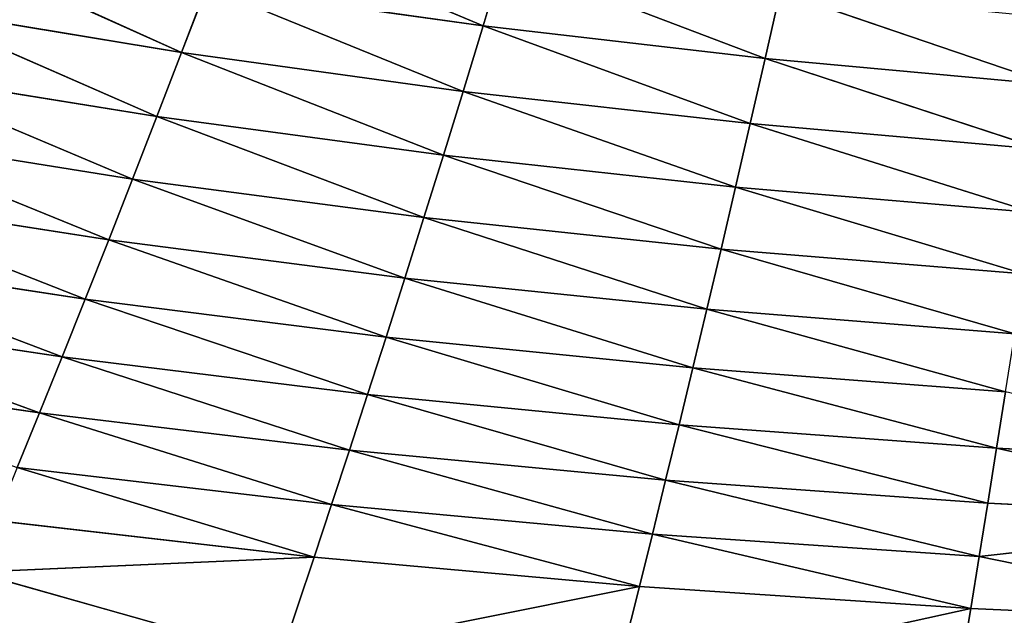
# Model space of a CAD drawing. Extents: x 0 to 500, y 0 to 390.
# Tile 485 of 656: x 195 to 229, y 23 to 44. Entities that reach past the tile are written whole.
import ezdxf

# ---------------------------------------------------------------- set-up
doc = ezdxf.new("R2010")
doc.units = 0
doc.header["$LTSCALE"] = 25.4
doc.layers.get('0').update_dxf_attribs({"linetype": 'CONTINUOUS'})

# ---------------------------------------------------------------- blocks, each defined once
blk = doc.blocks.new('ATLANTA505_-_S_STL')
at = {"color": 0}
for p, q in [((228.333, 81.128, 366.674), (227.748, 86.971, 370.189)), ((228.333, 81.128, 366.674), (227.748, 86.971, 370.189)), ((228.333, 81.128, 366.674), (215.731, 86.67, 369.448)), ((228.333, 81.128, 366.674), (215.731, 86.67, 369.448)), ((216.626, 80.784, 365.898), (215.731, 86.67, 369.448)), ((216.626, 80.784, 365.898), (215.731, 86.67, 369.448)), ((203.942, 86.37, 368.443), (193.128, 83.047, 365.391)), ((203.942, 86.37, 368.443), (193.128, 83.047, 365.391)), ((216.626, 80.784, 365.898), (203.942, 86.37, 368.443)), ((203.942, 86.37, 368.443), (205.138, 80.441, 364.865)), ((203.942, 86.37, 368.443), (205.138, 80.441, 364.865)), ((216.626, 80.784, 365.898), (203.942, 86.37, 368.443)), ((193.128, 83.047, 365.391), (205.138, 80.441, 364.865)), ((193.128, 83.047, 365.391), (205.138, 80.441, 364.865)), ((228.333, 81.128, 366.674), (240.25, 81.472, 367.201)), ((228.333, 81.128, 366.674), (240.25, 81.472, 367.201)), ((228.633, 78.318, 364.84), (240.25, 81.472, 367.201)), ((228.633, 78.318, 364.84), (240.25, 81.472, 367.201)), ((216.626, 80.784, 365.898), (228.333, 81.128, 366.674)), ((216.626, 80.784, 365.898), (228.333, 81.128, 366.674)), ((217.086, 77.956, 364.046), (228.333, 81.128, 366.674)), ((217.086, 77.956, 364.046), (228.333, 81.128, 366.674)), ((228.633, 78.318, 364.84), (228.333, 81.128, 366.674)), ((228.633, 78.318, 364.84), (228.333, 81.128, 366.674)), ((216.626, 80.784, 365.898), (205.138, 80.441, 364.865)), ((216.626, 80.784, 365.898), (205.138, 80.441, 364.865)), ((216.626, 80.784, 365.898), (205.755, 77.596, 363)), ((216.626, 80.784, 365.898), (205.755, 77.596, 363)), ((217.086, 77.956, 364.046), (216.626, 80.784, 365.898)), ((217.086, 77.956, 364.046), (216.626, 80.784, 365.898)), ((193.88, 80.102, 363.566), (205.138, 80.441, 364.865)), ((193.88, 80.102, 363.566), (205.138, 80.441, 364.865)), ((194.649, 77.238, 361.69), (205.138, 80.441, 364.865)), ((194.649, 77.238, 361.69), (205.138, 80.441, 364.865)), ((205.138, 80.441, 364.865), (205.755, 77.596, 363)), ((205.138, 80.441, 364.865), (205.755, 77.596, 363)), ((228.633, 78.318, 364.84), (217.086, 77.956, 364.046)), ((228.633, 78.318, 364.84), (217.086, 77.956, 364.046)), ((217.556, 75.209, 362.142), (228.633, 78.318, 364.84)), ((217.556, 75.209, 362.142), (228.633, 78.318, 364.84)), ((240.524, 75.965, 363.521), (228.633, 78.318, 364.84)), ((228.939, 75.587, 362.952), (228.633, 78.318, 364.84)), ((240.524, 75.965, 363.521), (228.633, 78.318, 364.84)), ((228.939, 75.587, 362.952), (228.633, 78.318, 364.84)), ((217.086, 77.956, 364.046), (205.755, 77.596, 363)), ((217.086, 77.956, 364.046), (205.755, 77.596, 363)), ((217.086, 77.956, 364.046), (206.384, 74.833, 361.081)), ((217.086, 77.956, 364.046), (206.384, 74.833, 361.081)), ((217.556, 75.209, 362.142), (217.086, 77.956, 364.046)), ((217.556, 75.209, 362.142), (217.086, 77.956, 364.046)), ((194.649, 77.238, 361.69), (205.755, 77.596, 363)), ((194.649, 77.238, 361.69), (205.755, 77.596, 363)), ((195.433, 74.46, 359.761), (205.755, 77.596, 363)), ((195.433, 74.46, 359.761), (205.755, 77.596, 363)), ((205.755, 77.596, 363), (206.384, 74.833, 361.081)), ((205.755, 77.596, 363), (206.384, 74.833, 361.081)), ((195.433, 74.46, 359.761), (194.649, 77.238, 361.69)), ((195.433, 74.46, 359.761), (194.649, 77.238, 361.69)), ((228.939, 75.587, 362.952), (240.524, 75.965, 363.521)), ((228.939, 75.587, 362.952), (240.524, 75.965, 363.521)), ((229.25, 72.936, 361.011), (240.524, 75.965, 363.521)), ((229.25, 72.936, 361.011), (240.524, 75.965, 363.521)), ((217.556, 75.209, 362.142), (228.939, 75.587, 362.952)), ((217.556, 75.209, 362.142), (228.939, 75.587, 362.952)), ((228.939, 75.587, 362.952), (218.034, 72.544, 360.182)), ((228.939, 75.587, 362.952), (218.034, 72.544, 360.182)), ((228.939, 75.587, 362.952), (229.25, 72.936, 361.011)), ((228.939, 75.587, 362.952), (229.25, 72.936, 361.011)), ((217.556, 75.209, 362.142), (206.384, 74.833, 361.081)), ((217.556, 75.209, 362.142), (206.384, 74.833, 361.081)), ((217.556, 75.209, 362.142), (207.025, 72.154, 359.107)), ((217.556, 75.209, 362.142), (207.025, 72.154, 359.107)), ((218.034, 72.544, 360.182), (217.556, 75.209, 362.142)), ((218.034, 72.544, 360.182), (217.556, 75.209, 362.142)), ((195.433, 74.46, 359.761), (206.384, 74.833, 361.081)), ((195.433, 74.46, 359.761), (206.384, 74.833, 361.081)), ((196.234, 71.768, 357.778), (206.384, 74.833, 361.081)), ((196.234, 71.768, 357.778), (206.384, 74.833, 361.081)), ((206.384, 74.833, 361.081), (207.025, 72.154, 359.107)), ((206.384, 74.833, 361.081), (207.025, 72.154, 359.107)), ((184.719, 74.091, 358.173), (195.433, 74.46, 359.761)), ((184.719, 74.091, 358.173), (195.433, 74.46, 359.761)), ((185.674, 71.387, 356.184), (195.433, 74.46, 359.761)), ((185.674, 71.387, 356.184), (195.433, 74.46, 359.761)), ((196.234, 71.768, 357.778), (195.433, 74.46, 359.761)), ((196.234, 71.768, 357.778), (195.433, 74.46, 359.761)), ((229.25, 72.936, 361.011), (240.665, 73.328, 361.601)), ((229.25, 72.936, 361.011), (240.665, 73.328, 361.601)), ((229.25, 72.936, 361.011), (218.034, 72.544, 360.182)), ((229.25, 72.936, 361.011), (218.034, 72.544, 360.182)), ((229.25, 72.936, 361.011), (218.52, 69.964, 358.167)), ((229.25, 72.936, 361.011), (218.52, 69.964, 358.167)), ((229.25, 72.936, 361.011), (229.566, 70.367, 359.014)), ((229.25, 72.936, 361.011), (229.566, 70.367, 359.014)), ((218.034, 72.544, 360.182), (207.025, 72.154, 359.107)), ((218.034, 72.544, 360.182), (207.025, 72.154, 359.107)), ((218.034, 72.544, 360.182), (207.678, 69.564, 357.078)), ((218.034, 72.544, 360.182), (207.678, 69.564, 357.078)), ((218.52, 69.964, 358.167), (218.034, 72.544, 360.182)), ((218.52, 69.964, 358.167), (218.034, 72.544, 360.182)), ((196.234, 71.768, 357.778), (207.025, 72.154, 359.107)), ((196.234, 71.768, 357.778), (207.025, 72.154, 359.107)), ((197.049, 69.167, 355.739), (207.025, 72.154, 359.107)), ((197.049, 69.167, 355.739), (207.025, 72.154, 359.107)), ((207.025, 72.154, 359.107), (207.678, 69.564, 357.078)), ((207.025, 72.154, 359.107), (207.678, 69.564, 357.078)), ((185.674, 71.387, 356.184), (196.234, 71.768, 357.778)), ((185.674, 71.387, 356.184), (196.234, 71.768, 357.778)), ((186.649, 68.777, 354.141), (196.234, 71.768, 357.778)), ((186.649, 68.777, 354.141), (196.234, 71.768, 357.778)), ((197.049, 69.167, 355.739), (196.234, 71.768, 357.778)), ((197.049, 69.167, 355.739), (196.234, 71.768, 357.778)), ((229.566, 70.367, 359.014), (218.52, 69.964, 358.167)), ((229.566, 70.367, 359.014), (218.52, 69.964, 358.167)), ((229.566, 70.367, 359.014), (219.014, 67.471, 356.095)), ((229.566, 70.367, 359.014), (219.014, 67.471, 356.095)), ((218.52, 69.964, 358.167), (207.678, 69.564, 357.078)), ((218.52, 69.964, 358.167), (207.678, 69.564, 357.078)), ((218.52, 69.964, 358.167), (208.342, 67.063, 354.993)), ((218.52, 69.964, 358.167), (208.342, 67.063, 354.993)), ((219.014, 67.471, 356.095), (218.52, 69.964, 358.167)), ((219.014, 67.471, 356.095), (218.52, 69.964, 358.167)), ((197.049, 69.167, 355.739), (207.678, 69.564, 357.078)), ((197.049, 69.167, 355.739), (207.678, 69.564, 357.078)), ((197.88, 66.659, 353.645), (207.678, 69.564, 357.078)), ((197.88, 66.659, 353.645), (207.678, 69.564, 357.078)), ((207.678, 69.564, 357.078), (208.342, 67.063, 354.993)), ((207.678, 69.564, 357.078), (208.342, 67.063, 354.993)), ((186.649, 68.777, 354.141), (197.049, 69.167, 355.739)), ((186.649, 68.777, 354.141), (197.049, 69.167, 355.739)), ((187.642, 66.261, 352.042), (197.049, 69.167, 355.739)), ((187.642, 66.261, 352.042), (197.049, 69.167, 355.739)), ((197.88, 66.659, 353.645), (197.049, 69.167, 355.739)), ((197.88, 66.659, 353.645), (197.049, 69.167, 355.739)), ((229.887, 67.882, 356.96), (219.014, 67.471, 356.095)), ((229.887, 67.882, 356.96), (219.014, 67.471, 356.095)), ((229.887, 67.882, 356.96), (219.517, 65.068, 353.965)), ((229.887, 67.882, 356.96), (219.517, 65.068, 353.965)), ((219.014, 67.471, 356.095), (208.342, 67.063, 354.993)), ((219.014, 67.471, 356.095), (208.342, 67.063, 354.993)), ((219.014, 67.471, 356.095), (209.018, 64.654, 352.849)), ((219.014, 67.471, 356.095), (209.018, 64.654, 352.849)), ((219.517, 65.068, 353.965), (219.014, 67.471, 356.095)), ((219.517, 65.068, 353.965), (219.014, 67.471, 356.095)), ((197.88, 66.659, 353.645), (208.342, 67.063, 354.993)), ((197.88, 66.659, 353.645), (208.342, 67.063, 354.993)), ((198.725, 64.246, 351.493), (208.342, 67.063, 354.993)), ((198.725, 64.246, 351.493), (208.342, 67.063, 354.993)), ((208.342, 67.063, 354.993), (209.018, 64.654, 352.849)), ((208.342, 67.063, 354.993), (209.018, 64.654, 352.849)), ((187.642, 66.261, 352.042), (197.88, 66.659, 353.645)), ((187.642, 66.261, 352.042), (197.88, 66.659, 353.645)), ((188.653, 63.844, 349.886), (197.88, 66.659, 353.645)), ((188.653, 63.844, 349.886), (197.88, 66.659, 353.645)), ((198.725, 64.246, 351.493), (197.88, 66.659, 353.645)), ((198.725, 64.246, 351.493), (197.88, 66.659, 353.645)), ((230.214, 65.485, 354.847), (219.517, 65.068, 353.965)), ((230.214, 65.485, 354.847), (219.517, 65.068, 353.965)), ((230.214, 65.485, 354.847), (220.027, 62.754, 351.777)), ((230.214, 65.485, 354.847), (220.027, 62.754, 351.777)), ((219.517, 65.068, 353.965), (209.018, 64.654, 352.849)), ((219.517, 65.068, 353.965), (209.018, 64.654, 352.849)), ((219.517, 65.068, 353.965), (209.704, 62.338, 350.648)), ((219.517, 65.068, 353.965), (209.704, 62.338, 350.648)), ((220.027, 62.754, 351.777), (219.517, 65.068, 353.965)), ((220.027, 62.754, 351.777), (219.517, 65.068, 353.965)), ((198.725, 64.246, 351.493), (209.018, 64.654, 352.849)), ((198.725, 64.246, 351.493), (209.018, 64.654, 352.849)), ((199.584, 61.928, 349.284), (209.018, 64.654, 352.849)), ((199.584, 61.928, 349.284), (209.018, 64.654, 352.849)), ((209.018, 64.654, 352.849), (209.704, 62.338, 350.648)), ((209.018, 64.654, 352.849), (209.704, 62.338, 350.648)), ((188.653, 63.844, 349.886), (198.725, 64.246, 351.493)), ((188.653, 63.844, 349.886), (198.725, 64.246, 351.493)), ((189.681, 61.524, 347.675), (198.725, 64.246, 351.493)), ((189.681, 61.524, 347.675), (198.725, 64.246, 351.493)), ((199.584, 61.928, 349.284), (198.725, 64.246, 351.493)), ((199.584, 61.928, 349.284), (198.725, 64.246, 351.493)), ((230.545, 63.174, 352.677), (220.027, 62.754, 351.777)), ((230.545, 63.174, 352.677), (220.027, 62.754, 351.777)), ((230.545, 63.174, 352.677), (220.545, 60.53, 349.531)), ((230.545, 63.174, 352.677), (220.545, 60.53, 349.531)), ((220.027, 62.754, 351.777), (209.704, 62.338, 350.648)), ((220.027, 62.754, 351.777), (209.704, 62.338, 350.648)), ((220.027, 62.754, 351.777), (210.4, 60.114, 348.391)), ((220.027, 62.754, 351.777), (210.4, 60.114, 348.391)), ((220.545, 60.53, 349.531), (220.027, 62.754, 351.777)), ((220.545, 60.53, 349.531), (220.027, 62.754, 351.777)), ((199.584, 61.928, 349.284), (209.704, 62.338, 350.648)), ((199.584, 61.928, 349.284), (209.704, 62.338, 350.648)), ((200.456, 59.704, 347.019), (209.704, 62.338, 350.648)), ((200.456, 59.704, 347.019), (209.704, 62.338, 350.648)), ((209.704, 62.338, 350.648), (210.4, 60.114, 348.391)), ((209.704, 62.338, 350.648), (210.4, 60.114, 348.391)), ((189.681, 61.524, 347.675), (199.584, 61.928, 349.284)), ((189.681, 61.524, 347.675), (199.584, 61.928, 349.284)), ((190.724, 59.302, 345.408), (199.584, 61.928, 349.284)), ((190.724, 59.302, 345.408), (199.584, 61.928, 349.284)), ((200.456, 59.704, 347.019), (199.584, 61.928, 349.284)), ((200.456, 59.704, 347.019), (199.584, 61.928, 349.284)), ((230.881, 60.95, 350.449), (220.545, 60.53, 349.531)), ((230.881, 60.95, 350.449), (220.545, 60.53, 349.531)), ((230.881, 60.95, 350.449), (221.07, 58.395, 347.23)), ((230.881, 60.95, 350.449), (221.07, 58.395, 347.23)), ((220.545, 60.53, 349.531), (210.4, 60.114, 348.391)), ((220.545, 60.53, 349.531), (210.4, 60.114, 348.391)), ((220.545, 60.53, 349.531), (211.106, 57.982, 346.078)), ((220.545, 60.53, 349.531), (211.106, 57.982, 346.078)), ((221.07, 58.395, 347.23), (220.545, 60.53, 349.531)), ((221.07, 58.395, 347.23), (220.545, 60.53, 349.531)), ((200.456, 59.704, 347.019), (210.4, 60.114, 348.391)), ((200.456, 59.704, 347.019), (210.4, 60.114, 348.391)), ((201.34, 57.575, 344.7), (210.4, 60.114, 348.391)), ((201.34, 57.575, 344.7), (210.4, 60.114, 348.391)), ((210.4, 60.114, 348.391), (211.106, 57.982, 346.078)), ((210.4, 60.114, 348.391), (211.106, 57.982, 346.078)), ((190.724, 59.302, 345.408), (200.456, 59.704, 347.019)), ((190.724, 59.302, 345.408), (200.456, 59.704, 347.019)), ((191.782, 57.176, 343.089), (200.456, 59.704, 347.019)), ((191.782, 57.176, 343.089), (200.456, 59.704, 347.019)), ((201.34, 57.575, 344.7), (200.456, 59.704, 347.019)), ((201.34, 57.575, 344.7), (200.456, 59.704, 347.019)), ((231.221, 58.813, 348.165), (221.07, 58.395, 347.23)), ((231.221, 58.813, 348.165), (221.07, 58.395, 347.23)), ((231.221, 58.813, 348.165), (221.601, 56.349, 344.873)), ((231.221, 58.813, 348.165), (221.601, 56.349, 344.873)), ((221.07, 58.395, 347.23), (211.106, 57.982, 346.078)), ((221.07, 58.395, 347.23), (211.106, 57.982, 346.078)), ((221.07, 58.395, 347.23), (211.821, 55.94, 343.71)), ((221.07, 58.395, 347.23), (211.821, 55.94, 343.71)), ((221.601, 56.349, 344.873), (221.07, 58.395, 347.23)), ((221.601, 56.349, 344.873), (221.07, 58.395, 347.23)), ((201.34, 57.575, 344.7), (211.106, 57.982, 346.078)), ((201.34, 57.575, 344.7), (211.106, 57.982, 346.078)), ((202.235, 55.539, 342.328), (211.106, 57.982, 346.078)), ((202.235, 55.539, 342.328), (211.106, 57.982, 346.078)), ((211.106, 57.982, 346.078), (211.821, 55.94, 343.71)), ((211.106, 57.982, 346.078), (211.821, 55.94, 343.71))]:
    blk.add_line(p, q, dxfattribs=at)
mesh = blk.add_polyface(dxfattribs=at)
corners = [(228.333, 81.128, 366.674), (215.731, 86.67, 369.448), (227.748, 86.971, 370.189)]
mesh.append_faces([[corners[k] for k in face] for face in [(0, 1, 2)]], dxfattribs={"color": 0})
mesh = blk.add_polyface(dxfattribs=at)
corners = [(240.25, 81.472, 367.201), (228.333, 81.128, 366.674), (227.748, 86.971, 370.189)]
mesh.append_faces([[corners[k] for k in face] for face in [(0, 1, 2)]], dxfattribs={"color": 0})
mesh = blk.add_polyface(dxfattribs=at)
corners = [(216.626, 80.784, 365.898), (203.942, 86.37, 368.443), (215.731, 86.67, 369.448)]
mesh.append_faces([[corners[k] for k in face] for face in [(0, 1, 2)]], dxfattribs={"color": 0})
mesh = blk.add_polyface(dxfattribs=at)
corners = [(228.333, 81.128, 366.674), (216.626, 80.784, 365.898), (215.731, 86.67, 369.448)]
mesh.append_faces([[corners[k] for k in face] for face in [(0, 1, 2)]], dxfattribs={"color": 0})
mesh = blk.add_polyface(dxfattribs=at)
corners = [(203.942, 86.37, 368.443), (193.128, 83.047, 365.391), (192.393, 86.072, 367.165)]
mesh.append_faces([[corners[k] for k in face] for face in [(0, 1, 2)]], dxfattribs={"color": 0})
mesh = blk.add_polyface(dxfattribs=at)
corners = [(205.138, 80.441, 364.865), (193.128, 83.047, 365.391), (203.942, 86.37, 368.443)]
mesh.append_faces([[corners[k] for k in face] for face in [(0, 1, 2)]], dxfattribs={"color": 0})
mesh = blk.add_polyface(dxfattribs=at)
corners = [(216.626, 80.784, 365.898), (205.138, 80.441, 364.865), (203.942, 86.37, 368.443)]
mesh.append_faces([[corners[k] for k in face] for face in [(0, 1, 2)]], dxfattribs={"color": 0})
mesh = blk.add_polyface(dxfattribs=at)
corners = [(205.138, 80.441, 364.865), (193.88, 80.102, 363.566), (193.128, 83.047, 365.391)]
mesh.append_faces([[corners[k] for k in face] for face in [(0, 1, 2)]], dxfattribs={"color": 0})
mesh = blk.add_polyface(dxfattribs=at)
corners = [(240.25, 81.472, 367.201), (228.633, 78.318, 364.84), (228.333, 81.128, 366.674)]
mesh.append_faces([[corners[k] for k in face] for face in [(0, 1, 2)]], dxfattribs={"color": 0})
mesh = blk.add_polyface(dxfattribs=at)
corners = [(240.524, 75.965, 363.521), (228.633, 78.318, 364.84), (240.25, 81.472, 367.201)]
mesh.append_faces([[corners[k] for k in face] for face in [(0, 1, 2)]], dxfattribs={"color": 0})
mesh = blk.add_polyface(dxfattribs=at)
corners = [(228.333, 81.128, 366.674), (217.086, 77.956, 364.046), (216.626, 80.784, 365.898)]
mesh.append_faces([[corners[k] for k in face] for face in [(0, 1, 2)]], dxfattribs={"color": 0})
mesh = blk.add_polyface(dxfattribs=at)
corners = [(228.633, 78.318, 364.84), (217.086, 77.956, 364.046), (228.333, 81.128, 366.674)]
mesh.append_faces([[corners[k] for k in face] for face in [(0, 1, 2)]], dxfattribs={"color": 0})
mesh = blk.add_polyface(dxfattribs=at)
corners = [(216.626, 80.784, 365.898), (205.755, 77.596, 363), (205.138, 80.441, 364.865)]
mesh.append_faces([[corners[k] for k in face] for face in [(0, 1, 2)]], dxfattribs={"color": 0})
mesh = blk.add_polyface(dxfattribs=at)
corners = [(217.086, 77.956, 364.046), (205.755, 77.596, 363), (216.626, 80.784, 365.898)]
mesh.append_faces([[corners[k] for k in face] for face in [(0, 1, 2)]], dxfattribs={"color": 0})
mesh = blk.add_polyface(dxfattribs=at)
corners = [(205.138, 80.441, 364.865), (194.649, 77.238, 361.69), (193.88, 80.102, 363.566)]
mesh.append_faces([[corners[k] for k in face] for face in [(0, 1, 2)]], dxfattribs={"color": 0})
mesh = blk.add_polyface(dxfattribs=at)
corners = [(205.755, 77.596, 363), (194.649, 77.238, 361.69), (205.138, 80.441, 364.865)]
mesh.append_faces([[corners[k] for k in face] for face in [(0, 1, 2)]], dxfattribs={"color": 0})
mesh = blk.add_polyface(dxfattribs=at)
corners = [(228.633, 78.318, 364.84), (217.556, 75.209, 362.142), (217.086, 77.956, 364.046)]
mesh.append_faces([[corners[k] for k in face] for face in [(0, 1, 2)]], dxfattribs={"color": 0})
mesh = blk.add_polyface(dxfattribs=at)
corners = [(228.939, 75.587, 362.952), (217.556, 75.209, 362.142), (228.633, 78.318, 364.84)]
mesh.append_faces([[corners[k] for k in face] for face in [(0, 1, 2)]], dxfattribs={"color": 0})
mesh = blk.add_polyface(dxfattribs=at)
corners = [(240.524, 75.965, 363.521), (228.939, 75.587, 362.952), (228.633, 78.318, 364.84)]
mesh.append_faces([[corners[k] for k in face] for face in [(0, 1, 2)]], dxfattribs={"color": 0})
mesh = blk.add_polyface(dxfattribs=at)
corners = [(217.086, 77.956, 364.046), (206.384, 74.833, 361.081), (205.755, 77.596, 363)]
mesh.append_faces([[corners[k] for k in face] for face in [(0, 1, 2)]], dxfattribs={"color": 0})
mesh = blk.add_polyface(dxfattribs=at)
corners = [(217.556, 75.209, 362.142), (206.384, 74.833, 361.081), (217.086, 77.956, 364.046)]
mesh.append_faces([[corners[k] for k in face] for face in [(0, 1, 2)]], dxfattribs={"color": 0})
mesh = blk.add_polyface(dxfattribs=at)
corners = [(205.755, 77.596, 363), (195.433, 74.46, 359.761), (194.649, 77.238, 361.69)]
mesh.append_faces([[corners[k] for k in face] for face in [(0, 1, 2)]], dxfattribs={"color": 0})
mesh = blk.add_polyface(dxfattribs=at)
corners = [(206.384, 74.833, 361.081), (195.433, 74.46, 359.761), (205.755, 77.596, 363)]
mesh.append_faces([[corners[k] for k in face] for face in [(0, 1, 2)]], dxfattribs={"color": 0})
mesh = blk.add_polyface(dxfattribs=at)
corners = [(195.433, 74.46, 359.761), (184.719, 74.091, 358.173), (194.649, 77.238, 361.69)]
mesh.append_faces([[corners[k] for k in face] for face in [(0, 1, 2)]], dxfattribs={"color": 0})
mesh = blk.add_polyface(dxfattribs=at)
corners = [(240.524, 75.965, 363.521), (229.25, 72.936, 361.011), (228.939, 75.587, 362.952)]
mesh.append_faces([[corners[k] for k in face] for face in [(0, 1, 2)]], dxfattribs={"color": 0})
mesh = blk.add_polyface(dxfattribs=at)
corners = [(240.665, 73.328, 361.601), (229.25, 72.936, 361.011), (240.524, 75.965, 363.521)]
mesh.append_faces([[corners[k] for k in face] for face in [(0, 1, 2)]], dxfattribs={"color": 0})
mesh = blk.add_polyface(dxfattribs=at)
corners = [(228.939, 75.587, 362.952), (218.034, 72.544, 360.182), (217.556, 75.209, 362.142)]
mesh.append_faces([[corners[k] for k in face] for face in [(0, 1, 2)]], dxfattribs={"color": 0})
mesh = blk.add_polyface(dxfattribs=at)
corners = [(229.25, 72.936, 361.011), (218.034, 72.544, 360.182), (228.939, 75.587, 362.952)]
mesh.append_faces([[corners[k] for k in face] for face in [(0, 1, 2)]], dxfattribs={"color": 0})
mesh = blk.add_polyface(dxfattribs=at)
corners = [(217.556, 75.209, 362.142), (207.025, 72.154, 359.107), (206.384, 74.833, 361.081)]
mesh.append_faces([[corners[k] for k in face] for face in [(0, 1, 2)]], dxfattribs={"color": 0})
mesh = blk.add_polyface(dxfattribs=at)
corners = [(218.034, 72.544, 360.182), (207.025, 72.154, 359.107), (217.556, 75.209, 362.142)]
mesh.append_faces([[corners[k] for k in face] for face in [(0, 1, 2)]], dxfattribs={"color": 0})
mesh = blk.add_polyface(dxfattribs=at)
corners = [(206.384, 74.833, 361.081), (196.234, 71.768, 357.778), (195.433, 74.46, 359.761)]
mesh.append_faces([[corners[k] for k in face] for face in [(0, 1, 2)]], dxfattribs={"color": 0})
mesh = blk.add_polyface(dxfattribs=at)
corners = [(207.025, 72.154, 359.107), (196.234, 71.768, 357.778), (206.384, 74.833, 361.081)]
mesh.append_faces([[corners[k] for k in face] for face in [(0, 1, 2)]], dxfattribs={"color": 0})
mesh = blk.add_polyface(dxfattribs=at)
corners = [(195.433, 74.46, 359.761), (185.674, 71.387, 356.184), (184.719, 74.091, 358.173)]
mesh.append_faces([[corners[k] for k in face] for face in [(0, 1, 2)]], dxfattribs={"color": 0})
mesh = blk.add_polyface(dxfattribs=at)
corners = [(196.234, 71.768, 357.778), (185.674, 71.387, 356.184), (195.433, 74.46, 359.761)]
mesh.append_faces([[corners[k] for k in face] for face in [(0, 1, 2)]], dxfattribs={"color": 0})
mesh = blk.add_polyface(dxfattribs=at)
corners = [(240.665, 73.328, 361.601), (229.566, 70.367, 359.014), (229.25, 72.936, 361.011)]
mesh.append_faces([[corners[k] for k in face] for face in [(0, 1, 2)]], dxfattribs={"color": 0})
mesh = blk.add_polyface(dxfattribs=at)
corners = [(229.25, 72.936, 361.011), (218.52, 69.964, 358.167), (218.034, 72.544, 360.182)]
mesh.append_faces([[corners[k] for k in face] for face in [(0, 1, 2)]], dxfattribs={"color": 0})
mesh = blk.add_polyface(dxfattribs=at)
corners = [(229.566, 70.367, 359.014), (218.52, 69.964, 358.167), (229.25, 72.936, 361.011)]
mesh.append_faces([[corners[k] for k in face] for face in [(0, 1, 2)]], dxfattribs={"color": 0})
mesh = blk.add_polyface(dxfattribs=at)
corners = [(218.034, 72.544, 360.182), (207.678, 69.564, 357.078), (207.025, 72.154, 359.107)]
mesh.append_faces([[corners[k] for k in face] for face in [(0, 1, 2)]], dxfattribs={"color": 0})
mesh = blk.add_polyface(dxfattribs=at)
corners = [(218.52, 69.964, 358.167), (207.678, 69.564, 357.078), (218.034, 72.544, 360.182)]
mesh.append_faces([[corners[k] for k in face] for face in [(0, 1, 2)]], dxfattribs={"color": 0})
mesh = blk.add_polyface(dxfattribs=at)
corners = [(207.025, 72.154, 359.107), (197.049, 69.167, 355.739), (196.234, 71.768, 357.778)]
mesh.append_faces([[corners[k] for k in face] for face in [(0, 1, 2)]], dxfattribs={"color": 0})
mesh = blk.add_polyface(dxfattribs=at)
corners = [(207.678, 69.564, 357.078), (197.049, 69.167, 355.739), (207.025, 72.154, 359.107)]
mesh.append_faces([[corners[k] for k in face] for face in [(0, 1, 2)]], dxfattribs={"color": 0})
mesh = blk.add_polyface(dxfattribs=at)
corners = [(196.234, 71.768, 357.778), (186.649, 68.777, 354.141), (185.674, 71.387, 356.184)]
mesh.append_faces([[corners[k] for k in face] for face in [(0, 1, 2)]], dxfattribs={"color": 0})
mesh = blk.add_polyface(dxfattribs=at)
corners = [(197.049, 69.167, 355.739), (186.649, 68.777, 354.141), (196.234, 71.768, 357.778)]
mesh.append_faces([[corners[k] for k in face] for face in [(0, 1, 2)]], dxfattribs={"color": 0})
mesh = blk.add_polyface(dxfattribs=at)
corners = [(229.566, 70.367, 359.014), (219.014, 67.471, 356.095), (218.52, 69.964, 358.167)]
mesh.append_faces([[corners[k] for k in face] for face in [(0, 1, 2)]], dxfattribs={"color": 0})
mesh = blk.add_polyface(dxfattribs=at)
corners = [(229.887, 67.882, 356.96), (219.014, 67.471, 356.095), (229.566, 70.367, 359.014)]
mesh.append_faces([[corners[k] for k in face] for face in [(0, 1, 2)]], dxfattribs={"color": 0})
mesh = blk.add_polyface(dxfattribs=at)
corners = [(218.52, 69.964, 358.167), (208.342, 67.063, 354.993), (207.678, 69.564, 357.078)]
mesh.append_faces([[corners[k] for k in face] for face in [(0, 1, 2)]], dxfattribs={"color": 0})
mesh = blk.add_polyface(dxfattribs=at)
corners = [(219.014, 67.471, 356.095), (208.342, 67.063, 354.993), (218.52, 69.964, 358.167)]
mesh.append_faces([[corners[k] for k in face] for face in [(0, 1, 2)]], dxfattribs={"color": 0})
mesh = blk.add_polyface(dxfattribs=at)
corners = [(207.678, 69.564, 357.078), (197.88, 66.659, 353.645), (197.049, 69.167, 355.739)]
mesh.append_faces([[corners[k] for k in face] for face in [(0, 1, 2)]], dxfattribs={"color": 0})
mesh = blk.add_polyface(dxfattribs=at)
corners = [(208.342, 67.063, 354.993), (197.88, 66.659, 353.645), (207.678, 69.564, 357.078)]
mesh.append_faces([[corners[k] for k in face] for face in [(0, 1, 2)]], dxfattribs={"color": 0})
mesh = blk.add_polyface(dxfattribs=at)
corners = [(197.049, 69.167, 355.739), (187.642, 66.261, 352.042), (186.649, 68.777, 354.141)]
mesh.append_faces([[corners[k] for k in face] for face in [(0, 1, 2)]], dxfattribs={"color": 0})
mesh = blk.add_polyface(dxfattribs=at)
corners = [(197.88, 66.659, 353.645), (187.642, 66.261, 352.042), (197.049, 69.167, 355.739)]
mesh.append_faces([[corners[k] for k in face] for face in [(0, 1, 2)]], dxfattribs={"color": 0})
mesh = blk.add_polyface(dxfattribs=at)
corners = [(229.887, 67.882, 356.96), (219.517, 65.068, 353.965), (219.014, 67.471, 356.095)]
mesh.append_faces([[corners[k] for k in face] for face in [(0, 1, 2)]], dxfattribs={"color": 0})
mesh = blk.add_polyface(dxfattribs=at)
corners = [(230.214, 65.485, 354.847), (219.517, 65.068, 353.965), (229.887, 67.882, 356.96)]
mesh.append_faces([[corners[k] for k in face] for face in [(0, 1, 2)]], dxfattribs={"color": 0})
mesh = blk.add_polyface(dxfattribs=at)
corners = [(219.014, 67.471, 356.095), (209.018, 64.654, 352.849), (208.342, 67.063, 354.993)]
mesh.append_faces([[corners[k] for k in face] for face in [(0, 1, 2)]], dxfattribs={"color": 0})
mesh = blk.add_polyface(dxfattribs=at)
corners = [(219.517, 65.068, 353.965), (209.018, 64.654, 352.849), (219.014, 67.471, 356.095)]
mesh.append_faces([[corners[k] for k in face] for face in [(0, 1, 2)]], dxfattribs={"color": 0})
mesh = blk.add_polyface(dxfattribs=at)
corners = [(208.342, 67.063, 354.993), (198.725, 64.246, 351.493), (197.88, 66.659, 353.645)]
mesh.append_faces([[corners[k] for k in face] for face in [(0, 1, 2)]], dxfattribs={"color": 0})
mesh = blk.add_polyface(dxfattribs=at)
corners = [(209.018, 64.654, 352.849), (198.725, 64.246, 351.493), (208.342, 67.063, 354.993)]
mesh.append_faces([[corners[k] for k in face] for face in [(0, 1, 2)]], dxfattribs={"color": 0})
mesh = blk.add_polyface(dxfattribs=at)
corners = [(197.88, 66.659, 353.645), (188.653, 63.844, 349.886), (187.642, 66.261, 352.042)]
mesh.append_faces([[corners[k] for k in face] for face in [(0, 1, 2)]], dxfattribs={"color": 0})
mesh = blk.add_polyface(dxfattribs=at)
corners = [(198.725, 64.246, 351.493), (188.653, 63.844, 349.886), (197.88, 66.659, 353.645)]
mesh.append_faces([[corners[k] for k in face] for face in [(0, 1, 2)]], dxfattribs={"color": 0})
mesh = blk.add_polyface(dxfattribs=at)
corners = [(230.214, 65.485, 354.847), (220.027, 62.754, 351.777), (219.517, 65.068, 353.965)]
mesh.append_faces([[corners[k] for k in face] for face in [(0, 1, 2)]], dxfattribs={"color": 0})
mesh = blk.add_polyface(dxfattribs=at)
corners = [(230.545, 63.174, 352.677), (220.027, 62.754, 351.777), (230.214, 65.485, 354.847)]
mesh.append_faces([[corners[k] for k in face] for face in [(0, 1, 2)]], dxfattribs={"color": 0})
mesh = blk.add_polyface(dxfattribs=at)
corners = [(219.517, 65.068, 353.965), (209.704, 62.338, 350.648), (209.018, 64.654, 352.849)]
mesh.append_faces([[corners[k] for k in face] for face in [(0, 1, 2)]], dxfattribs={"color": 0})
mesh = blk.add_polyface(dxfattribs=at)
corners = [(220.027, 62.754, 351.777), (209.704, 62.338, 350.648), (219.517, 65.068, 353.965)]
mesh.append_faces([[corners[k] for k in face] for face in [(0, 1, 2)]], dxfattribs={"color": 0})
mesh = blk.add_polyface(dxfattribs=at)
corners = [(209.018, 64.654, 352.849), (199.584, 61.928, 349.284), (198.725, 64.246, 351.493)]
mesh.append_faces([[corners[k] for k in face] for face in [(0, 1, 2)]], dxfattribs={"color": 0})
mesh = blk.add_polyface(dxfattribs=at)
corners = [(209.704, 62.338, 350.648), (199.584, 61.928, 349.284), (209.018, 64.654, 352.849)]
mesh.append_faces([[corners[k] for k in face] for face in [(0, 1, 2)]], dxfattribs={"color": 0})
mesh = blk.add_polyface(dxfattribs=at)
corners = [(198.725, 64.246, 351.493), (189.681, 61.524, 347.675), (188.653, 63.844, 349.886)]
mesh.append_faces([[corners[k] for k in face] for face in [(0, 1, 2)]], dxfattribs={"color": 0})
mesh = blk.add_polyface(dxfattribs=at)
corners = [(199.584, 61.928, 349.284), (189.681, 61.524, 347.675), (198.725, 64.246, 351.493)]
mesh.append_faces([[corners[k] for k in face] for face in [(0, 1, 2)]], dxfattribs={"color": 0})
mesh = blk.add_polyface(dxfattribs=at)
corners = [(230.545, 63.174, 352.677), (220.545, 60.53, 349.531), (220.027, 62.754, 351.777)]
mesh.append_faces([[corners[k] for k in face] for face in [(0, 1, 2)]], dxfattribs={"color": 0})
mesh = blk.add_polyface(dxfattribs=at)
corners = [(230.545, 63.174, 352.677), (230.881, 60.95, 350.449), (220.545, 60.53, 349.531)]
mesh.append_faces([[corners[k] for k in face] for face in [(0, 1, 2)]], dxfattribs={"color": 0})
mesh = blk.add_polyface(dxfattribs=at)
corners = [(220.027, 62.754, 351.777), (210.4, 60.114, 348.391), (209.704, 62.338, 350.648)]
mesh.append_faces([[corners[k] for k in face] for face in [(0, 1, 2)]], dxfattribs={"color": 0})
mesh = blk.add_polyface(dxfattribs=at)
corners = [(220.027, 62.754, 351.777), (220.545, 60.53, 349.531), (210.4, 60.114, 348.391)]
mesh.append_faces([[corners[k] for k in face] for face in [(0, 1, 2)]], dxfattribs={"color": 0})
mesh = blk.add_polyface(dxfattribs=at)
corners = [(209.704, 62.338, 350.648), (200.456, 59.704, 347.019), (199.584, 61.928, 349.284)]
mesh.append_faces([[corners[k] for k in face] for face in [(0, 1, 2)]], dxfattribs={"color": 0})
mesh = blk.add_polyface(dxfattribs=at)
corners = [(209.704, 62.338, 350.648), (210.4, 60.114, 348.391), (200.456, 59.704, 347.019)]
mesh.append_faces([[corners[k] for k in face] for face in [(0, 1, 2)]], dxfattribs={"color": 0})
mesh = blk.add_polyface(dxfattribs=at)
corners = [(199.584, 61.928, 349.284), (190.724, 59.302, 345.408), (189.681, 61.524, 347.675)]
mesh.append_faces([[corners[k] for k in face] for face in [(0, 1, 2)]], dxfattribs={"color": 0})
mesh = blk.add_polyface(dxfattribs=at)
corners = [(199.584, 61.928, 349.284), (200.456, 59.704, 347.019), (190.724, 59.302, 345.408)]
mesh.append_faces([[corners[k] for k in face] for face in [(0, 1, 2)]], dxfattribs={"color": 0})
mesh = blk.add_polyface(dxfattribs=at)
corners = [(230.881, 60.95, 350.449), (221.07, 58.395, 347.23), (220.545, 60.53, 349.531)]
mesh.append_faces([[corners[k] for k in face] for face in [(0, 1, 2)]], dxfattribs={"color": 0})
mesh = blk.add_polyface(dxfattribs=at)
corners = [(230.881, 60.95, 350.449), (231.221, 58.813, 348.165), (221.07, 58.395, 347.23)]
mesh.append_faces([[corners[k] for k in face] for face in [(0, 1, 2)]], dxfattribs={"color": 0})
mesh = blk.add_polyface(dxfattribs=at)
corners = [(220.545, 60.53, 349.531), (211.106, 57.982, 346.078), (210.4, 60.114, 348.391)]
mesh.append_faces([[corners[k] for k in face] for face in [(0, 1, 2)]], dxfattribs={"color": 0})
mesh = blk.add_polyface(dxfattribs=at)
corners = [(220.545, 60.53, 349.531), (221.07, 58.395, 347.23), (211.106, 57.982, 346.078)]
mesh.append_faces([[corners[k] for k in face] for face in [(0, 1, 2)]], dxfattribs={"color": 0})
mesh = blk.add_polyface(dxfattribs=at)
corners = [(210.4, 60.114, 348.391), (201.34, 57.575, 344.7), (200.456, 59.704, 347.019)]
mesh.append_faces([[corners[k] for k in face] for face in [(0, 1, 2)]], dxfattribs={"color": 0})
mesh = blk.add_polyface(dxfattribs=at)
corners = [(210.4, 60.114, 348.391), (211.106, 57.982, 346.078), (201.34, 57.575, 344.7)]
mesh.append_faces([[corners[k] for k in face] for face in [(0, 1, 2)]], dxfattribs={"color": 0})
mesh = blk.add_polyface(dxfattribs=at)
corners = [(200.456, 59.704, 347.019), (191.782, 57.176, 343.089), (190.724, 59.302, 345.408)]
mesh.append_faces([[corners[k] for k in face] for face in [(0, 1, 2)]], dxfattribs={"color": 0})
mesh = blk.add_polyface(dxfattribs=at)
corners = [(200.456, 59.704, 347.019), (201.34, 57.575, 344.7), (191.782, 57.176, 343.089)]
mesh.append_faces([[corners[k] for k in face] for face in [(0, 1, 2)]], dxfattribs={"color": 0})
mesh = blk.add_polyface(dxfattribs=at)
corners = [(231.221, 58.813, 348.165), (221.601, 56.349, 344.873), (221.07, 58.395, 347.23)]
mesh.append_faces([[corners[k] for k in face] for face in [(0, 1, 2)]], dxfattribs={"color": 0})
mesh = blk.add_polyface(dxfattribs=at)
corners = [(231.221, 58.813, 348.165), (231.566, 56.763, 345.824), (221.601, 56.349, 344.873)]
mesh.append_faces([[corners[k] for k in face] for face in [(0, 1, 2)]], dxfattribs={"color": 0})
mesh = blk.add_polyface(dxfattribs=at)
corners = [(221.07, 58.395, 347.23), (211.821, 55.94, 343.71), (211.106, 57.982, 346.078)]
mesh.append_faces([[corners[k] for k in face] for face in [(0, 1, 2)]], dxfattribs={"color": 0})
mesh = blk.add_polyface(dxfattribs=at)
corners = [(221.07, 58.395, 347.23), (221.601, 56.349, 344.873), (211.821, 55.94, 343.71)]
mesh.append_faces([[corners[k] for k in face] for face in [(0, 1, 2)]], dxfattribs={"color": 0})
mesh = blk.add_polyface(dxfattribs=at)
corners = [(211.106, 57.982, 346.078), (202.235, 55.539, 342.328), (201.34, 57.575, 344.7)]
mesh.append_faces([[corners[k] for k in face] for face in [(0, 1, 2)]], dxfattribs={"color": 0})
mesh = blk.add_polyface(dxfattribs=at)
corners = [(211.106, 57.982, 346.078), (211.821, 55.94, 343.71), (202.235, 55.539, 342.328)]
mesh.append_faces([[corners[k] for k in face] for face in [(0, 1, 2)]], dxfattribs={"color": 0})

msp = doc.modelspace()

# ---------------------------------------------------------------- block references
at = {"color": 254, "extrusion": (0, -1, 1.11022e-16)}
msp.add_blockref('ATLANTA505_-_S_STL', (-0.149, -0.01, -389.852), dxfattribs=at)

doc.saveas('drawing.dxf')
